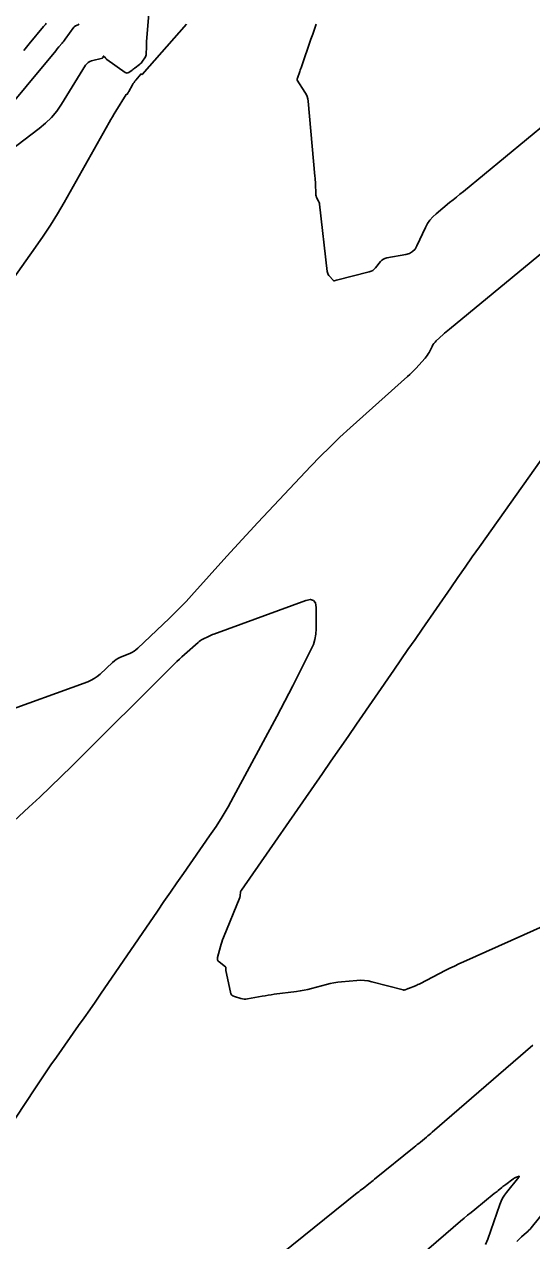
# Model space of a CAD drawing. Extents: x 1005228 to 1008882, y 1883389 to 1885754.
# Drawn here: x 1008060.5 to 1008141.6, y 1884868.6 to 1885063.1 of the extents above; entities that cross this region are included whole.
import ezdxf

# ---------------------------------------------------------------- set-up
doc = ezdxf.new("R2010")
doc.units = 0
doc.layers.add('C-ANNO-NOTE', color=7, linetype='Continuous')
doc.layers.add('S_BRIDGE', color=7, linetype='Continuous')

msp = doc.modelspace()

# ---------------------------------------------------------------- linework, layer by layer
at = {"layer": 'C-ANNO-NOTE'}
for points in [[(1008080.52, 1885066.06), (1008080.04, 1885060.31), (1008080.02, 1885060.08), (1008080.01, 1885059.86), (1008080, 1885059.63), (1008079.99, 1885059.4), (1008079.98, 1885058.4), (1008079.97, 1885058.23), (1008079.93, 1885058.06), (1008079.86, 1885057.9), (1008079.77, 1885057.75), (1008079.37, 1885057.17), (1008079.26, 1885057.03), (1008079.14, 1885056.89), (1008079.02, 1885056.77), (1008078.88, 1885056.66), (1008078.23, 1885056.15), (1008078.1, 1885056.05), (1008077.97, 1885055.95), (1008077.84, 1885055.85), (1008077.7, 1885055.76), (1008077.17, 1885055.38), (1008077.03, 1885055.31), (1008076.9, 1885055.29), (1008076.76, 1885055.31), (1008076.63, 1885055.38), (1008073.65, 1885057.47), (1008073.63, 1885057.49), (1008073.61, 1885057.51), (1008073.59, 1885057.52), (1008073.57, 1885057.54), (1008073.51, 1885057.63), (1008073.49, 1885057.65), (1008073.48, 1885057.66), (1008073.46, 1885057.68), (1008073.44, 1885057.7), (1008073.14, 1885057.97), (1008073.11, 1885057.99), (1008073.09, 1885057.99), (1008073.08, 1885057.98), (1008073.08, 1885057.95), (1008073.07, 1885057.79), (1008073.06, 1885057.76), (1008073.05, 1885057.73), (1008073.02, 1885057.71), (1008072.99, 1885057.69), (1008071.24, 1885057.24), (1008070.95, 1885057.13), (1008070.7, 1885056.98), (1008070.48, 1885056.78), (1008070.29, 1885056.54), (1008066.41, 1885050.3), (1008065.66, 1885049.22), (1008064.82, 1885048.21), (1008063.89, 1885047.29), (1008062.88, 1885046.44), (1008055.66, 1885040.98)], [(1008063.99, 1885063.24), (1008063.85, 1885063.06), (1008063.71, 1885062.88), (1008063.56, 1885062.71), (1008061.25, 1885059.94), (1008060.82, 1885059.42), (1008060.38, 1885058.9)], [(1008051.48, 1885042.05), (1008065.5, 1885058.84), (1008065.76, 1885059.15), (1008066.01, 1885059.46), (1008066.53, 1885060.08), (1008066.66, 1885060.23), (1008066.78, 1885060.39), (1008066.9, 1885060.55), (1008067.02, 1885060.72), (1008068.38, 1885062.61), (1008068.45, 1885062.69), (1008068.52, 1885062.76), (1008068.6, 1885062.81), (1008068.69, 1885062.86), (1008069.08, 1885063.01), (1008069.17, 1885063.06), (1008069.26, 1885063.1)], [(1008056.29, 1885019.09), (1008062.29, 1885027.46), (1008063.5, 1885029.2), (1008064.66, 1885030.97), (1008065.78, 1885032.77), (1008066.84, 1885034.6), (1008074.05, 1885047.4), (1008074.31, 1885047.85), (1008074.58, 1885048.31), (1008074.85, 1885048.76), (1008075.13, 1885049.21), (1008076.77, 1885051.85), (1008076.79, 1885051.87), (1008076.8, 1885051.89), (1008076.82, 1885051.9), (1008076.85, 1885051.91), (1008076.94, 1885051.93), (1008076.96, 1885051.94), (1008076.98, 1885051.95), (1008076.99, 1885051.97), (1008077, 1885051.98), (1008077.11, 1885052.19), (1008077.13, 1885052.23), (1008077.15, 1885052.27), (1008077.17, 1885052.31), (1008077.19, 1885052.35), (1008077.79, 1885053.43), (1008077.9, 1885053.62), (1008078.02, 1885053.8), (1008078.15, 1885053.98), (1008078.29, 1885054.15), (1008079.11, 1885055.13), (1008079.13, 1885055.15), (1008079.15, 1885055.15), (1008079.16, 1885055.15), (1008079.18, 1885055.14), (1008079.25, 1885055.07), (1008079.26, 1885055.06), (1008079.28, 1885055.05), (1008079.3, 1885055.06), (1008079.31, 1885055.07), (1008086.43, 1885063.09)], [(1008148.52, 1885030.84), (1008128.45, 1885014.36), (1008128.19, 1885014.14), (1008127.93, 1885013.92), (1008127.68, 1885013.7), (1008127.43, 1885013.47), (1008126.33, 1885012.46), (1008126.14, 1885012.27), (1008125.96, 1885012.06), (1008125.81, 1885011.84), (1008125.68, 1885011.6), (1008125.18, 1885010.62), (1008125.05, 1885010.38), (1008124.91, 1885010.16), (1008124.75, 1885009.94), (1008124.57, 1885009.73), (1008123.07, 1885008.07), (1008122.75, 1885007.73), (1008122.43, 1885007.4), (1008122.09, 1885007.08), (1008121.75, 1885006.77), (1008112.58, 1884998.57), (1008110.95, 1884997.08), (1008109.36, 1884995.56), (1008107.8, 1884994.01), (1008106.27, 1884992.42), (1008097.83, 1884983.43), (1008096.57, 1884982.09), (1008095.33, 1884980.74), (1008094.09, 1884979.39), (1008092.86, 1884978.03), (1008087.21, 1884971.77), (1008086.35, 1884970.83), (1008085.46, 1884969.9), (1008084.56, 1884968.99), (1008083.64, 1884968.1), (1008078.63, 1884963.34), (1008078.33, 1884963.09), (1008078.02, 1884962.86), (1008077.68, 1884962.67), (1008077.33, 1884962.51), (1008075.88, 1884961.92), (1008075.52, 1884961.76), (1008075.19, 1884961.56), (1008074.88, 1884961.34), (1008074.58, 1884961.08), (1008072.59, 1884959.2), (1008072.15, 1884958.82), (1008071.67, 1884958.49), (1008071.17, 1884958.21), (1008070.63, 1884957.99), (1008056.14, 1884952.76)], [(1008143.91, 1884919.14), (1008130.71, 1884913.22), (1008129.97, 1884912.88), (1008129.23, 1884912.53), (1008128.5, 1884912.17), (1008127.77, 1884911.8), (1008123.83, 1884909.76), (1008123.63, 1884909.65), (1008123.42, 1884909.56), (1008123.22, 1884909.47), (1008123.01, 1884909.38), (1008121.89, 1884908.94), (1008121.82, 1884908.92), (1008121.75, 1884908.89), (1008121.69, 1884908.86), (1008121.62, 1884908.83), (1008121.35, 1884908.72), (1008121.28, 1884908.7), (1008121.21, 1884908.69), (1008121.14, 1884908.69), (1008121.07, 1884908.7), (1008116.06, 1884910.03), (1008115.46, 1884910.16), (1008114.86, 1884910.24), (1008114.26, 1884910.27), (1008113.65, 1884910.24), (1008111.19, 1884910.03), (1008110.58, 1884909.96), (1008109.98, 1884909.87), (1008109.38, 1884909.75), (1008108.78, 1884909.6), (1008106.39, 1884908.95), (1008105.8, 1884908.8), (1008105.2, 1884908.67), (1008104.59, 1884908.56), (1008103.98, 1884908.47), (1008100.44, 1884908.01), (1008099.96, 1884907.94), (1008099.48, 1884907.87), (1008098.99, 1884907.79), (1008098.51, 1884907.71), (1008096.17, 1884907.29), (1008095.9, 1884907.26), (1008095.63, 1884907.26), (1008095.37, 1884907.29), (1008095.11, 1884907.35), (1008094.06, 1884907.65), (1008093.82, 1884907.75), (1008093.64, 1884907.89), (1008093.51, 1884908.09), (1008093.43, 1884908.33), (1008092.72, 1884911.83), (1008092.72, 1884911.84), (1008092.71, 1884911.84), (1008092.71, 1884911.85), (1008092.71, 1884911.86), (1008092.72, 1884911.92), (1008092.72, 1884912.24), (1008092.72, 1884912.29), (1008092.7, 1884912.34), (1008092.67, 1884912.38), (1008092.64, 1884912.42), (1008091.63, 1884913.18), (1008091.47, 1884913.33), (1008091.38, 1884913.5), (1008091.35, 1884913.69), (1008091.38, 1884913.9), (1008091.83, 1884915.65), (1008091.93, 1884916.01), (1008092.05, 1884916.37), (1008092.17, 1884916.73), (1008092.31, 1884917.08), (1008094.92, 1884923.47), (1008094.96, 1884923.57), (1008094.98, 1884923.67), (1008095, 1884923.77), (1008095.01, 1884923.88), (1008095.04, 1884924.3), (1008095.06, 1884924.4), (1008095.09, 1884924.5), (1008095.13, 1884924.59), (1008095.18, 1884924.68), (1008108.13, 1884943.29), (1008109.5, 1884945.26), (1008110.88, 1884947.24), (1008112.25, 1884949.23), (1008113.61, 1884951.21), (1008119.54, 1884959.81), (1008120.68, 1884961.46), (1008121.82, 1884963.11), (1008122.95, 1884964.76), (1008124.09, 1884966.41), (1008128.65, 1884973), (1008129.79, 1884974.64), (1008130.94, 1884976.29), (1008132.09, 1884977.93), (1008133.24, 1884979.56), (1008143.1, 1884993.47)], [(1008053.32, 1884930.64), (1008061.21, 1884937.93), (1008062.94, 1884939.55), (1008064.67, 1884941.19), (1008066.37, 1884942.84), (1008068.07, 1884944.51), (1008084.47, 1884960.82), (1008084.87, 1884961.21), (1008085.28, 1884961.6), (1008085.69, 1884961.98), (1008086.1, 1884962.35), (1008088.25, 1884964.26), (1008088.43, 1884964.41), (1008088.63, 1884964.55), (1008088.83, 1884964.68), (1008089.04, 1884964.79), (1008089.91, 1884965.22), (1008090.13, 1884965.32), (1008090.35, 1884965.42), (1008090.57, 1884965.51), (1008090.8, 1884965.59), (1008105.5, 1884970.98), (1008106.21, 1884971.13), (1008106.71, 1884970.99), (1008107.02, 1884970.57), (1008107.12, 1884969.85), (1008107.13, 1884966.42), (1008107.08, 1884965.58), (1008106.94, 1884964.76), (1008106.69, 1884963.96), (1008106.36, 1884963.18), (1008103.4, 1884957.33), (1008102.78, 1884956.1), (1008102.14, 1884954.88), (1008101.5, 1884953.66), (1008100.85, 1884952.44), (1008093.93, 1884939.56), (1008093.05, 1884937.96), (1008092.11, 1884936.39), (1008091.14, 1884934.85), (1008090.11, 1884933.34), (1008085.93, 1884927.34), (1008084.89, 1884925.84), (1008083.84, 1884924.34), (1008082.81, 1884922.83), (1008081.77, 1884921.32), (1008072.68, 1884908.04), (1008071.81, 1884906.78), (1008070.94, 1884905.51), (1008070.06, 1884904.25), (1008069.17, 1884903), (1008065.62, 1884897.98), (1008064.73, 1884896.72), (1008063.86, 1884895.46), (1008063, 1884894.19), (1008062.15, 1884892.91), (1008048.51, 1884872.28)], [(1008087.87, 1884855.45), (1008113.72, 1884876.25), (1008113.95, 1884876.43), (1008114.18, 1884876.62), (1008114.41, 1884876.8), (1008114.64, 1884876.98), (1008115.56, 1884877.71), (1008115.79, 1884877.89), (1008116.02, 1884878.07), (1008116.25, 1884878.25), (1008116.48, 1884878.44), (1008122.83, 1884883.59), (1008123.07, 1884883.78), (1008123.31, 1884883.98), (1008123.56, 1884884.18), (1008123.8, 1884884.37), (1008124.76, 1884885.17), (1008125, 1884885.36), (1008125.23, 1884885.57), (1008125.47, 1884885.77), (1008125.71, 1884885.97), (1008141.76, 1884899.86)], [(1008134.23, 1884868.01), (1008134.58, 1884868.87), (1008136.48, 1884874.41), (1008136.69, 1884874.93), (1008136.94, 1884875.43), (1008137.23, 1884875.9), (1008137.57, 1884876.35), (1008139.55, 1884878.79), (1008139.61, 1884878.87), (1008139.61, 1884878.91), (1008139.57, 1884878.92), (1008139.48, 1884878.89), (1008139.02, 1884878.71), (1008138.91, 1884878.66), (1008138.8, 1884878.6), (1008138.7, 1884878.53), (1008138.6, 1884878.46), (1008137.47, 1884877.62), (1008137.31, 1884877.5), (1008137.15, 1884877.38), (1008137, 1884877.26), (1008136.84, 1884877.13), (1008136.23, 1884876.64), (1008136.08, 1884876.51), (1008135.92, 1884876.39), (1008135.77, 1884876.26), (1008135.62, 1884876.14), (1008132.5, 1884873.61), (1008131.93, 1884873.15), (1008131.36, 1884872.68), (1008130.8, 1884872.21), (1008130.24, 1884871.73), (1008123.98, 1884866.37)], [(1008143.99, 1884873.73), (1008141.51, 1884870.7), (1008141.34, 1884870.49), (1008141.16, 1884870.3), (1008140.97, 1884870.11), (1008140.77, 1884869.93), (1008139.97, 1884869.22), (1008139.77, 1884869.04), (1008139.58, 1884868.86), (1008139.39, 1884868.67), (1008139.2, 1884868.48)]]:
    msp.add_lwpolyline(points, dxfattribs=at)
at = {"layer": 'S_BRIDGE'}
msp.add_lwpolyline([(1008144.13, 1885047.46), (1008130.67, 1885036.37), (1008130.12, 1885035.92), (1008129.58, 1885035.47), (1008129.03, 1885035.02), (1008128.48, 1885034.57), (1008126.3, 1885032.79), (1008125.78, 1885032.31), (1008125.33, 1885031.79), (1008124.94, 1885031.23), (1008124.61, 1885030.61), (1008123.25, 1885027.65), (1008122.95, 1885027.14), (1008122.56, 1885026.74), (1008122.07, 1885026.46), (1008121.5, 1885026.29), (1008118.44, 1885025.74), (1008118.14, 1885025.66), (1008117.88, 1885025.53), (1008117.64, 1885025.36), (1008117.43, 1885025.14), (1008116.64, 1885024.16), (1008116.43, 1885023.93), (1008116.2, 1885023.75), (1008115.93, 1885023.61), (1008115.64, 1885023.52), (1008110.39, 1885022.2), (1008110.35, 1885022.19), (1008110.3, 1885022.17), (1008110.26, 1885022.16), (1008110.22, 1885022.14), (1008110.04, 1885022.07), (1008110, 1885022.06), (1008109.96, 1885022.07), (1008109.93, 1885022.08), (1008109.9, 1885022.11), (1008109.19, 1885022.91), (1008109.08, 1885023.07), (1008108.99, 1885023.23), (1008108.93, 1885023.4), (1008108.9, 1885023.59), (1008107.68, 1885034.31), (1008107.66, 1885034.44), (1008107.63, 1885034.57), (1008107.59, 1885034.69), (1008107.53, 1885034.8), (1008107.22, 1885035.42), (1008107.2, 1885035.46), (1008107.18, 1885035.5), (1008107.16, 1885035.54), (1008107.15, 1885035.59), (1008107.1, 1885035.76), (1008107.09, 1885035.81), (1008107.08, 1885035.85), (1008107.08, 1885035.9), (1008107.08, 1885035.95), (1008107.02, 1885037.61), (1008107.01, 1885037.9), (1008107, 1885038.19), (1008106.98, 1885038.49), (1008106.95, 1885038.78), (1008105.85, 1885050.79), (1008105.79, 1885051.17), (1008105.69, 1885051.54), (1008105.54, 1885051.89), (1008105.35, 1885052.22), (1008104.1, 1885054.14), (1008104.09, 1885054.16), (1008104.08, 1885054.19), (1008104.08, 1885054.21), (1008104.08, 1885054.24), (1008104.11, 1885054.35), (1008104.11, 1885054.38), (1008104.12, 1885054.4), (1008104.13, 1885054.43), (1008104.14, 1885054.46), (1008104.52, 1885055.55), (1008104.59, 1885055.74), (1008104.66, 1885055.93), (1008104.72, 1885056.12), (1008104.79, 1885056.31), (1008106.31, 1885060.7), (1008106.59, 1885061.5), (1008106.86, 1885062.3), (1008107.13, 1885063.1)], dxfattribs=at)

doc.saveas('drawing.dxf')
